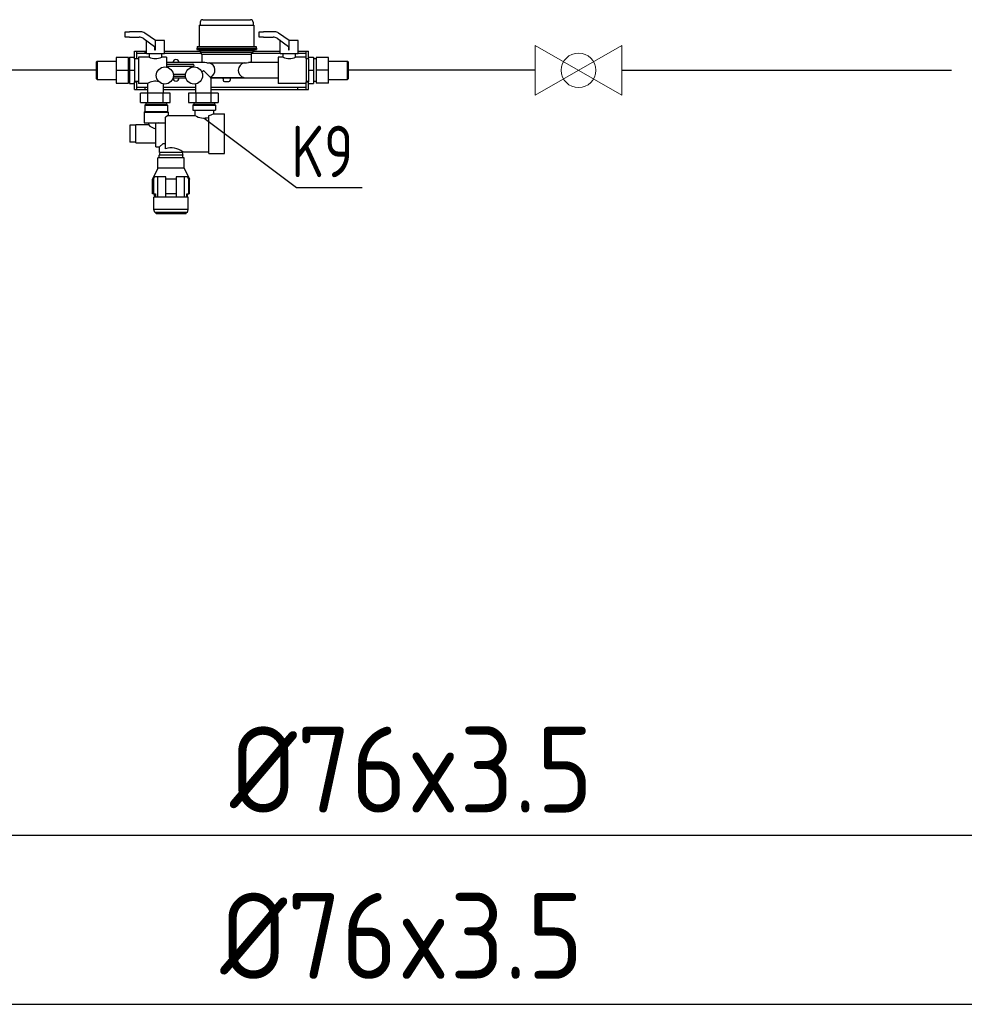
# Model space of a CAD drawing. Header units: metres. Extents: x -54598 to 1827199, y -329446 to -256744.
# Tile 462 of 474: x 291151 to 296651, y -276982 to -271246. Entities that reach past the tile are written whole.
import ezdxf
from ezdxf import colors
from ezdxf.entities.mleader import LeaderData, LeaderLine
from ezdxf.enums import TextEntityAlignment as Align
from ezdxf.lldxf.tags import DXFTag
from ezdxf.math import Vec2, Vec3

# ---------------------------------------------------------------- set-up
doc = ezdxf.new("R2010")
doc.units = ezdxf.units.M
doc.linetypes.add('CONTINOUS', pattern=[0])
for name, color, linetype, lineweight in [('SGM-M-300-DCW', 4, 'ACAD_ISO10W100', 30), ('SGM-M-500-1-HI-HWS-RAD', 1, 'CONTINOUS', 30), ('SGM-M-500-2-HI-HWR-RAD', 7, 'HIDDEN', 30), ('SGM-M-500-9-HI-EQM', 150, 'CONTINOUS', 20), ('SGM-M-700-17-HVAC-WS-COOL-TEXT', 150, 'CONTINOUS', 30)]:
    doc.layers.add(name, color=color, linetype=linetype, lineweight=lineweight)
doc.styles.add('ISOC-330-0.77', font='isocpeui.ttf', dxfattribs={"width": 0.77, "height": 330})
doc.styles.add('mek-txt', font='isocpeur.ttf', dxfattribs={"width": 0.9})
doc.styles.add('SGM_MKN', font='isocpeur.ttf', dxfattribs={"width": 0.9, "height": 100})
tags = doc.linetypes.add('ACAD_ISO10W100', pattern=[18.5, 12, -3, 0.5, -3]).pattern_tags.tags
tags[10:11] = [DXFTag(74, 4), DXFTag(75, 0), DXFTag(340, '0'), DXFTag(46, 1.0), DXFTag(50, 0.0), DXFTag(44, 0.0), DXFTag(45, 0.0)]
tags[8:9] = [DXFTag(74, 4), DXFTag(75, 0), DXFTag(340, '0'), DXFTag(46, 1.0), DXFTag(50, 0.0), DXFTag(44, 0.0), DXFTag(45, 0.0)]
tags[6:7] = [DXFTag(74, 4), DXFTag(75, 0), DXFTag(340, '0'), DXFTag(46, 1.0), DXFTag(50, 0.0), DXFTag(44, 0.0), DXFTag(45, 0.0)]
tags[4:5] = [DXFTag(74, 4), DXFTag(75, 0), DXFTag(340, '0'), DXFTag(46, 1.0), DXFTag(50, 0.0), DXFTag(44, 0.0), DXFTag(45, 0.0)]
tags = doc.linetypes.add('HIDDEN', pattern=[0.375, 0.25, -0.125]).pattern_tags.tags
tags[6:7] = [DXFTag(74, 4), DXFTag(75, 0), DXFTag(340, '0'), DXFTag(46, 1.0), DXFTag(50, 0.0), DXFTag(44, 0.0), DXFTag(45, 0.0)]
tags[4:5] = [DXFTag(74, 4), DXFTag(75, 0), DXFTag(340, '0'), DXFTag(46, 1.0), DXFTag(50, 0.0), DXFTag(44, 0.0), DXFTag(45, 0.0)]

# ---------------------------------------------------------------- blocks, each defined once
blk = doc.blocks.new('Reflex Fillset Standard')
at = {"extrusion": (0, 1, 0)}
for p, q in [((8760.98, 1428.96), (8760.98, 1427.21)), ((8762.48, 1430.46), (8790.33, 1430.46)), ((8791.83, 1428.96), (8791.83, 1427.21)), ((8717.41, 1420.34), (8717.41, 1423.34)), ((8717.41, 1423.34), (8719.79, 1423.34)), ((8726.39, 1423.34), (8719.79, 1423.34)), ((8734.91, 1418.26), (8728.69, 1422.62)), ((8760.48, 1427.21), (8792.33, 1427.21)), ((8760.48, 1427.21), (8760.48, 1414.81)), ((8792.33, 1427.21), (8792.33, 1414.81)), ((8795.41, 1420.34), (8795.41, 1423.34)), ((8795.41, 1423.34), (8797.79, 1423.34)), ((8804.39, 1423.34), (8797.79, 1423.34)), ((8812.91, 1418.26), (8806.69, 1422.62)), ((8719.79, 1420.34), (8717.41, 1420.34)), ((8719.79, 1420.34), (8725.45, 1420.34)), ((8727.74, 1419.62), (8734.43, 1414.93)), ((8729.68, 1418.26), (8729.66, 1418.26)), ((8729.66, 1410.51), (8729.66, 1418.26)), ((8740.16, 1418.26), (8734.91, 1418.26)), ((8734.91, 1412.84), (8734.91, 1418.26)), ((8740.16, 1410.51), (8740.16, 1418.26)), ((8797.79, 1420.34), (8795.41, 1420.34)), ((8797.79, 1420.34), (8803.45, 1420.34)), ((8805.74, 1419.62), (8812.43, 1414.93)), ((8807.68, 1418.26), (8807.66, 1418.26)), ((8807.66, 1410.51), (8807.66, 1418.26)), ((8818.16, 1418.26), (8812.91, 1418.26)), ((8812.91, 1412.84), (8812.91, 1418.26)), ((8818.16, 1410.51), (8818.16, 1418.26)), ((8722.66, 1412.21), (8724.16, 1412.21)), ((8722.66, 1407.71), (8722.66, 1412.21)), ((8724.16, 1412.21), (8728.91, 1412.21)), ((8724.16, 1407.71), (8724.16, 1412.21)), ((8728.91, 1412.21), (8729.66, 1412.21)), ((8728.91, 1410.71), (8728.91, 1412.21)), ((8734.43, 1414.93), (8734.43, 1412.84)), ((8734.43, 1412.84), (8734.91, 1412.84)), ((8740.16, 1412.21), (8761.23, 1412.21)), ((8759.11, 1413.96), (8793.71, 1413.96)), ((8759.11, 1413.96), (8759.11, 1413.01)), ((8759.11, 1413.01), (8793.71, 1413.01)), ((8759.23, 1414.81), (8793.58, 1414.81)), ((8759.23, 1414.81), (8759.23, 1413.96)), ((8760.48, 1413.01), (8760.48, 1412.51)), ((8760.48, 1412.51), (8792.33, 1412.51)), ((8761.23, 1412.51), (8761.23, 1411.51)), ((8761.23, 1411.51), (8791.58, 1411.51)), ((8762.03, 1410.31), (8761.23, 1411.51)), ((8790.78, 1410.31), (8791.58, 1411.51)), ((8791.58, 1412.51), (8791.58, 1411.51)), ((8791.58, 1412.21), (8807.66, 1412.21)), ((8792.33, 1413.01), (8792.33, 1412.51)), ((8793.58, 1414.81), (8793.58, 1413.96)), ((8793.71, 1413.96), (8793.71, 1413.01)), ((8812.43, 1414.93), (8812.43, 1412.84)), ((8812.43, 1412.84), (8812.91, 1412.84)), ((8818.16, 1412.21), (8822.66, 1412.21)), ((8822.66, 1412.21), (8824.16, 1412.21)), ((8822.66, 1407.71), (8822.66, 1412.21)), ((8824.16, 1407.71), (8824.16, 1412.21)), ((8700.66, 1405.88), (8701.06, 1406.28)), ((8700.66, 1400.96), (8700.66, 1405.88)), ((8701.06, 1406.28), (8701.06, 1400.96)), ((8701.06, 1406.28), (8712.06, 1406.28)), ((8719.31, 1408.46), (8712.06, 1408.46)), ((8712.06, 1408.46), (8712.06, 1400.96)), ((8719.31, 1400.96), (8719.31, 1408.46)), ((8719.81, 1407.56), (8719.31, 1407.56)), ((8719.81, 1408.71), (8719.81, 1400.96)), ((8719.81, 1408.71), (8722.66, 1408.71)), ((8724.16, 1407.71), (8722.66, 1407.71)), ((8722.66, 1407.71), (8722.66, 1400.96)), ((8725.16, 1407.56), (8722.66, 1407.56)), ((8728.91, 1410.71), (8724.16, 1410.71)), ((8724.16, 1407.56), (8724.16, 1407.71)), ((8725.16, 1408.71), (8725.16, 1393.21)), ((8731.24, 1408.71), (8725.16, 1408.71)), ((8729.66, 1410.71), (8728.91, 1410.71)), ((8740.16, 1410.51), (8729.66, 1410.51)), ((8731.24, 1410.51), (8731.24, 1408.71)), ((8738.57, 1410.51), (8738.57, 1408.71)), ((8741.41, 1408.71), (8738.57, 1408.71)), ((8761.76, 1410.71), (8740.16, 1410.71)), ((8741.41, 1408.71), (8741.41, 1402.85)), ((8763.67, 1405.46), (8741.41, 1405.46)), ((8762.03, 1410.31), (8790.78, 1410.31)), ((8762.03, 1410.31), (8762.03, 1406.06)), ((8764.81, 1405.31), (8788, 1405.31)), ((8806.41, 1405.46), (8789.14, 1405.46)), ((8790.78, 1410.31), (8790.78, 1406.06)), ((8807.66, 1410.71), (8791.05, 1410.71)), ((8806.41, 1408.71), (8806.41, 1393.21)), ((8809.24, 1408.71), (8806.41, 1408.71)), ((8818.16, 1410.51), (8807.66, 1410.51)), ((8809.24, 1408.71), (8809.24, 1410.51)), ((8816.57, 1408.71), (8816.57, 1410.51)), ((8822.66, 1408.71), (8816.57, 1408.71)), ((8822.66, 1410.71), (8818.16, 1410.71)), ((8824.16, 1407.71), (8822.66, 1407.71)), ((8822.66, 1407.71), (8822.66, 1394.21)), ((8824.16, 1407.56), (8822.66, 1407.56)), ((8824.16, 1408.71), (8827.01, 1408.71)), ((8824.16, 1407.71), (8824.16, 1400.96)), ((8827.01, 1408.71), (8827.01, 1400.96)), ((8828.51, 1407.56), (8827.01, 1407.56)), ((8835.76, 1408.46), (8828.51, 1408.46)), ((8828.51, 1408.46), (8828.51, 1400.96)), ((8835.76, 1400.96), (8835.76, 1408.46)), ((8835.76, 1406.28), (8846.76, 1406.28)), ((8846.76, 1400.96), (8846.76, 1406.28)), ((8847.16, 1405.88), (8846.76, 1406.28)), ((8847.16, 1405.88), (8847.16, 1400.96)), ((8700.66, 1396.03), (8700.66, 1400.96)), ((8701.06, 1400.96), (8701.06, 1395.63)), ((8712.06, 1400.96), (8719.31, 1400.96)), ((8712.06, 1400.96), (8712.06, 1393.46)), ((8719.31, 1393.46), (8719.31, 1400.96)), ((8719.81, 1400.96), (8719.81, 1393.2)), ((8719.81, 1400.96), (8722.66, 1400.96)), ((8722.66, 1400.96), (8722.66, 1394.21)), ((8741.41, 1404.46), (8756.16, 1404.46)), ((8756.16, 1403.21), (8741.41, 1403.21)), ((8742.41, 1403.21), (8742.41, 1402.54)), ((8755.41, 1402.54), (8755.41, 1403.21)), ((8756.16, 1404.46), (8756.6, 1404.46)), ((8756.6, 1403.21), (8756.16, 1403.21)), ((8756.6, 1404.46), (8756.78, 1404.46)), ((8756.78, 1403.21), (8756.6, 1403.21)), ((8761.96, 1400.01), (8762.9, 1400.95)), ((8762.92, 1400.95), (8762.9, 1400.95)), ((8762.92, 1400.95), (8766.89, 1396.98)), ((8824.16, 1400.96), (8824.16, 1394.21)), ((8824.16, 1400.96), (8827.01, 1400.96)), ((8827.01, 1400.96), (8827.01, 1393.2)), ((8835.76, 1400.96), (8828.51, 1400.96)), ((8828.51, 1400.96), (8828.51, 1393.46)), ((8835.76, 1393.46), (8835.76, 1400.96)), ((8846.76, 1395.63), (8846.76, 1400.96)), ((8847.16, 1400.96), (8847.16, 1396.03)), ((8700.66, 1396.03), (8701.06, 1395.63)), ((8701.06, 1395.63), (8712.06, 1395.63)), ((8719.81, 1394.36), (8719.31, 1394.36)), ((8725.16, 1394.36), (8722.66, 1394.36)), ((8722.66, 1389.71), (8722.66, 1394.21)), ((8722.66, 1394.21), (8724.16, 1394.21)), ((8724.16, 1394.21), (8724.16, 1394.36)), ((8724.16, 1389.71), (8724.16, 1394.21)), ((8752.64, 1396.46), (8745.18, 1396.46)), ((8745.35, 1398.71), (8752.46, 1398.71)), ((8752.43, 1397.46), (8745.38, 1397.46)), ((8766.89, 1396.98), (8766.89, 1396.71)), ((8766.89, 1396.71), (8786.42, 1396.71)), ((8767.16, 1396.71), (8767.41, 1396.46)), ((8767.41, 1387.71), (8767.41, 1396.46)), ((8806.41, 1396.46), (8767.41, 1396.46)), ((8774.41, 1395.96), (8774.41, 1395.16)), ((8775.16, 1394.41), (8777.66, 1394.41)), ((8778.41, 1395.96), (8778.41, 1395.16)), ((8824.16, 1394.36), (8822.66, 1394.36)), ((8822.66, 1389.71), (8822.66, 1394.21)), ((8822.66, 1394.21), (8824.16, 1394.21)), ((8824.16, 1389.71), (8824.16, 1394.21)), ((8828.51, 1394.36), (8827.01, 1394.36)), ((8835.76, 1395.63), (8846.76, 1395.63)), ((8847.16, 1396.03), (8846.76, 1395.63)), ((8712.06, 1393.46), (8719.31, 1393.46)), ((8719.81, 1393.2), (8722.66, 1393.2)), ((8722.66, 1389.71), (8724.16, 1389.71)), ((8724.16, 1391.21), (8728.91, 1391.21)), ((8724.16, 1389.71), (8728.91, 1389.71)), ((8730.41, 1393.21), (8725.16, 1393.21)), ((8728.91, 1389.71), (8728.91, 1391.21)), ((8728.91, 1391.21), (8730.41, 1391.21)), ((8728.91, 1389.71), (8730.41, 1389.71)), ((8730.41, 1393.21), (8730.41, 1387.71)), ((8739.41, 1393.06), (8739.41, 1387.71)), ((8739.41, 1391.21), (8758.41, 1391.21)), ((8739.41, 1389.71), (8758.41, 1389.71)), ((8758.41, 1387.71), (8758.41, 1393.06)), ((8767.41, 1391.21), (8814.41, 1391.21)), ((8767.41, 1389.71), (8814.41, 1389.71)), ((8822.66, 1393.21), (8806.41, 1393.21)), ((8814.41, 1391.21), (8817.91, 1391.21)), ((8814.41, 1389.71), (8817.91, 1389.71)), ((8817.91, 1389.71), (8817.91, 1391.21)), ((8817.91, 1391.21), (8822.66, 1391.21)), ((8817.91, 1389.71), (8822.66, 1389.71)), ((8822.66, 1389.71), (8824.16, 1389.71)), ((8824.16, 1393.2), (8827.01, 1393.2)), ((8835.76, 1393.46), (8828.51, 1393.46)), ((8730.58, 1387.71), (8726.25, 1387.71)), ((8726.25, 1382.21), (8726.25, 1387.71)), ((8739.24, 1387.71), (8730.58, 1387.71)), ((8730.58, 1382.21), (8730.58, 1387.71)), ((8739.24, 1387.71), (8739.24, 1382.21)), ((8743.57, 1387.71), (8739.24, 1387.71)), ((8743.57, 1382.21), (8743.57, 1387.71)), ((8758.58, 1387.71), (8754.25, 1387.71)), ((8754.25, 1387.71), (8754.25, 1382.21)), ((8767.24, 1387.71), (8758.58, 1387.71)), ((8758.58, 1382.21), (8758.58, 1387.71)), ((8767.24, 1387.71), (8767.24, 1382.21)), ((8771.57, 1387.71), (8767.24, 1387.71)), ((8771.57, 1387.71), (8771.57, 1382.21)), ((8726.25, 1382.21), (8730.58, 1382.21)), ((8728.72, 1376.91), (8728.32, 1376.51)), ((8729.32, 1381.21), (8728.72, 1380.61)), ((8728.72, 1380.61), (8741.92, 1380.61)), ((8728.72, 1380.61), (8728.72, 1376.91)), ((8728.72, 1376.91), (8741.92, 1376.91)), ((8729.32, 1382.21), (8729.32, 1381.21)), ((8729.32, 1381.21), (8741.32, 1381.21)), ((8730.58, 1382.21), (8739.24, 1382.21)), ((8739.24, 1382.21), (8743.57, 1382.21)), ((8741.32, 1382.21), (8741.32, 1381.21)), ((8741.32, 1381.21), (8741.92, 1380.61)), ((8741.92, 1380.61), (8741.92, 1376.91)), ((8741.92, 1376.91), (8742.32, 1376.51)), ((8754.25, 1382.21), (8758.58, 1382.21)), ((8757.32, 1381.21), (8756.72, 1380.61)), ((8756.72, 1380.61), (8769.92, 1380.61)), ((8756.72, 1380.61), (8756.72, 1377.71)), ((8756.72, 1377.71), (8769.92, 1377.71)), ((8757.32, 1382.21), (8757.32, 1381.21)), ((8757.32, 1381.21), (8769.32, 1381.21)), ((8757.82, 1377.71), (8757.82, 1374.68)), ((8758.58, 1382.21), (8767.24, 1382.21)), ((8767.24, 1382.21), (8771.57, 1382.21)), ((8768.82, 1377.71), (8768.82, 1375.68)), ((8769.32, 1382.21), (8769.32, 1381.21)), ((8769.32, 1381.21), (8769.92, 1380.61)), ((8769.92, 1380.61), (8769.92, 1377.71)), ((8728.32, 1376.51), (8742.32, 1376.51)), ((8728.32, 1376.51), (8728.32, 1370.38)), ((8740.82, 1355.23), (8740.82, 1373.76)), ((8742.32, 1376.51), (8742.32, 1374.68)), ((8742.32, 1374.68), (8757.82, 1374.68)), ((8766.07, 1352.43), (8766.07, 1374.66)), ((8768.82, 1375.68), (8775.07, 1375.68)), ((8775.07, 1353.06), (8775.07, 1375.68)), ((8720.07, 1369.06), (8720.07, 1359.06)), ((8723.57, 1369.06), (8720.07, 1369.06)), ((8723.57, 1358.73), (8723.57, 1369.38)), ((8723.57, 1369.38), (8730.82, 1369.38)), ((8728.32, 1370.38), (8740.82, 1370.38)), ((8730.82, 1370.38), (8730.82, 1369.38)), ((8735.27, 1356.43), (8735.27, 1370.21)), ((8723.57, 1359.06), (8720.07, 1359.06)), ((8723.57, 1358.73), (8735.27, 1358.73)), ((8735.27, 1356.43), (8737.32, 1356.43)), ((8737.32, 1353.06), (8737.32, 1356.43)), ((8740.82, 1358.06), (8739.23, 1358.06)), ((8751.69, 1350.06), (8736.44, 1350.06)), ((8736.44, 1344.06), (8736.44, 1350.06)), ((8737.59, 1353.06), (8737.19, 1351.56)), ((8750.94, 1351.56), (8737.19, 1351.56)), ((8737.19, 1350.06), (8737.19, 1351.56)), ((8750.82, 1353.06), (8737.32, 1353.06)), ((8750.54, 1353.06), (8750.94, 1351.56)), ((8750.82, 1353.06), (8750.82, 1353.43)), ((8750.82, 1353.43), (8766.07, 1353.43)), ((8750.94, 1350.06), (8750.94, 1351.56)), ((8751.69, 1344.06), (8751.69, 1350.06)), ((8766.07, 1352.43), (8775.07, 1352.43)), ((8775.07, 1352.43), (8775.07, 1353.06)), ((8736.44, 1344.06), (8733.32, 1337.56)), ((8751.69, 1344.06), (8736.44, 1344.06)), ((8751.69, 1344.06), (8754.82, 1337.56)), ((8733.74, 1337.56), (8733.32, 1337.56)), ((8733.32, 1329.06), (8733.32, 1337.56)), ((8733.74, 1337.56), (8733.74, 1329.06)), ((8741.07, 1338.91), (8734.42, 1338.91)), ((8736.37, 1327.06), (8736.37, 1338.91)), ((8747.07, 1337.56), (8741.07, 1337.56)), ((8741.07, 1329.06), (8741.07, 1337.56)), ((8753.71, 1338.91), (8747.07, 1338.91)), ((8747.07, 1337.56), (8747.07, 1329.06)), ((8751.77, 1338.91), (8751.77, 1327.06)), ((8754.82, 1337.56), (8754.39, 1337.56)), ((8754.39, 1329.06), (8754.39, 1337.56)), ((8754.82, 1329.06), (8754.82, 1337.56)), ((8733.74, 1329.06), (8733.32, 1329.06)), ((8733.74, 1329.06), (8734.92, 1329.06)), ((8754.07, 1327.06), (8734.07, 1327.06)), ((8734.07, 1319.91), (8734.07, 1327.06)), ((8734.44, 1327.06), (8734.44, 1329.06)), ((8734.92, 1329.06), (8734.92, 1327.06)), ((8747.07, 1329.06), (8741.07, 1329.06)), ((8741.07, 1327.06), (8741.07, 1329.06)), ((8747.07, 1329.06), (8747.07, 1327.06)), ((8753.21, 1327.06), (8753.21, 1329.06)), ((8753.21, 1329.06), (8754.39, 1329.06)), ((8753.69, 1327.06), (8753.69, 1329.06)), ((8754.07, 1319.91), (8754.07, 1327.06)), ((8754.82, 1329.06), (8754.39, 1329.06)), ((8754.07, 1319.91), (8734.07, 1319.91)), ((8734.57, 1318.06), (8734.07, 1319.91)), ((8753.57, 1318.06), (8754.07, 1319.91)), ((8753.57, 1318.06), (8734.57, 1318.06)), ((8735.32, 1317.46), (8735.32, 1318.06)), ((8752.82, 1317.46), (8735.32, 1317.46)), ((8752.82, 1317.46), (8752.82, 1318.06))]:
    blk.add_line(p, q, dxfattribs=at)
for p, q in [((8764.81, 1405.31), (8763.67, 1405.46)), ((8788, 1405.31), (8789.14, 1405.46)), ((8742.32, 1374.68), (8740.82, 1373.76)), ((8736.77, 1370.38), (8735.27, 1370.21)), ((8737.32, 1356.43), (8739.23, 1358.06)), ((8733.74, 1337.56), (8734.42, 1338.91)), ((8741.07, 1337.56), (8741.07, 1338.91)), ((8747.07, 1338.91), (8747.07, 1337.56)), ((8754.39, 1337.56), (8753.71, 1338.91))]:
    blk.add_line(p, q)
for centre in [(8740.41, 1397.96), (8757.41, 1397.96)]:
    blk.add_circle(centre, 5)
for centre, radius, start, end in [((8762.48, 1428.96), 1.5, 90, 180), ((8790.33, 1428.96), 1.5, 0, 90), ((8726.39, 1419.34), 4, 54.95216, 90), ((8804.39, 1419.34), 4, 54.95216, 90), ((8725.45, 1416.34), 4, 54.95216, 90), ((8803.45, 1416.34), 4, 54.95216, 90), ((8734.91, 1415.53), 7.75, 241.76057, 298.23943), ((8746.91, 1405.46), 1.75, 0, 180), ((8762.78, 1406.06), 0.75, 180, 233.1301), ((8765.23, 1401.03), 4.38, 292.2125, 77.82396), ((8787.63, 1400.98), 4.44, 102.61716, 254.23963), ((8790.03, 1406.06), 0.75, 306.8699, 0), ((8812.91, 1415.53), 7.75, 241.76057, 298.23943), ((8756.78, 1403.83), 0.625, 45, 90), ((8756.78, 1403.83), 0.625, 270, 315), ((8756.78, 1403.83), 0.625, 0, 45), ((8756.78, 1403.83), 0.625, 315, 0), ((8734.85, 1386.88), 7.73, 74.01409, 125.12253), ((8746.91, 1396.46), 1.75, 181.90885, 0), ((8773.66, 1395.96), 0.75, 0, 41.81031), ((8775.16, 1395.16), 0.75, 180, 270), ((8777.66, 1395.16), 0.75, 270, 0), ((8779.16, 1395.96), 0.75, 138.18969, 180), ((8763.25, 1383.71), 10.54, 238.95086, 285.48517), ((8762.02, 1389.78), 15.66, 284.98595, 295.73688), ((8737.15, 1375.53), 8.83, 224.13191, 257.65463), ((8744.18, 1345.25), 10.53, 50.96261, 108.63573)]:
    blk.add_arc(centre, radius, start, end)
blk = doc.blocks.new('*U23')
blk.add_lwpolyline([(-14, 8), (-14, -8), (14, 8), (14, -8), (-14, 8)])
blk.add_circle((0, 0), 5.6)
at = {"style": 'mek-txt', "width": 0.75}
for tag, p in [('KOD2', (0, 17.58)), ('KOD1', (0.57, 13.47))]:
    blk.add_attdef(tag, text='', height=5, dxfattribs=at).set_placement(p, align=Align.MIDDLE_CENTER)
blk = doc.blocks.new('_None')

msp = doc.modelspace()

# ---------------------------------------------------------------- linework, layer by layer
at = {"layer": 'SGM-M-300-DCW', "ltscale": 15}
for p, q in [((291598, -271541.2, -29226560.7), (290521.4, -271541.2, -29226560.7)), ((294153.1, -271541.2, -29226560.7), (293059, -271541.2, -29226560.7)), ((294657.1, -271541.2, -29226560.7), (296577.7, -271541.2, -29226560.7))]:
    msp.add_line(p, q, dxfattribs=at)
at = {"layer": 'SGM-M-500-1-HI-HWS-RAD', "ltscale": 500}
msp.add_line((307429.4, -275998.6), (290380, -275998.6), dxfattribs=at)
at = {"layer": 'SGM-M-500-2-HI-HWR-RAD', "color": 3, "ltscale": 250}
msp.add_line((290380, -276981.7), (303890.4, -276981.7), dxfattribs=at)

# ---------------------------------------------------------------- block references
at = {"xscale": 10, "yscale": 10, "zscale": 10}
msp.add_blockref('Reflex Fillset Standard', (204591.5, -285550.8), dxfattribs=at)
at = {"layer": 'SGM-M-500-9-HI-EQM', "ltscale": 30, "xscale": -18, "yscale": 18, "zscale": 18, "rotation": 180}
msp.add_blockref('*U23', (294405.1, -271541.2), dxfattribs=at)

# ---------------------------------------------------------------- texts
at = {"layer": 'SGM-M-700-17-HVAC-WS-COOL-TEXT', "color": 11, "ltscale": 30, "char_height": 500, "attachment_point": 3, "style": 'SGM_MKN'}
for width, insert in [(2288.279, (294488.7, -275364.5)), (2175.64, (294432.3, -276333.2))]:
    msp.add_mtext_dynamic_manual_height_columns('%%C76x3.5', width=width, gutter_width=2, heights=[0], dxfattribs=dict(at, insert=insert))

# ---------------------------------------------------------------- leaders
at = {"layer": 'SGM-M-700-17-HVAC-WS-COOL-TEXT', "ltscale": 30}
ml = msp.add_multileader_mtext('Standard', dxfattribs=at)
ml.set_content('{\\fISOCPEUR|b0|i0|c204|p34;K9}', color=256, style='ISOC-330-0.77')
ml.set_leader_properties(linetype='Continuous', lineweight=25)
ml.set_arrow_properties(name='NONE')
ml.build(insert=Vec2(0, 0))
ml.multileader.update_dxf_attribs({"has_dogleg": 0, "text_left_attachment_type": 6, "text_right_attachment_type": 6, "dogleg_length": 0.36, "arrow_head_size": 0.18})
ctx = ml.context
ctx.base_point, ctx.char_height, ctx.arrow_head_size, ctx.landing_gap_size, ctx.plane_origin = Vec3(292761.9, -272223.9, -29226560.7), 300, 0.18, 0.77, Vec3(304463, -277336.3, -29226560.7)
ctx.left_attachment, ctx.right_attachment, ctx.text_align_type = 6, 6, 1
notes = []
notes.append((ctx, [(1, (1, 1, 0), (292761.5, -272223.9, -29226560.7), (1, 0), 0.36, [(0, [(292224, -271819.1, -29226560.7)], 0, [])])]))
ctx.mtext.insert, ctx.mtext.width, ctx.mtext.defined_height, ctx.mtext.alignment, ctx.mtext.flow_direction = Vec3(292912.8, -271863.9, -29226560.7), 2668.049, 3326.8, 2, 5
for ctx, leaders in notes:
    for number, flags, end, landing, length, lines in leaders:
        leader = LeaderData()
        leader.index, (leader.has_last_leader_line, leader.has_dogleg_vector, leader.attachment_direction) = number, flags
        leader.last_leader_point, leader.dogleg_vector, leader.dogleg_length = Vec3(end), Vec3(landing), length
        for number, points, colour, breaks in lines:
            line = LeaderLine()
            line.index, line.vertices, line.color, line.breaks = number, Vec3.list(points), colors.encode_raw_color(colour), breaks
            leader.lines.append(line)
        ctx.leaders.append(leader)

doc.saveas('drawing.dxf')
